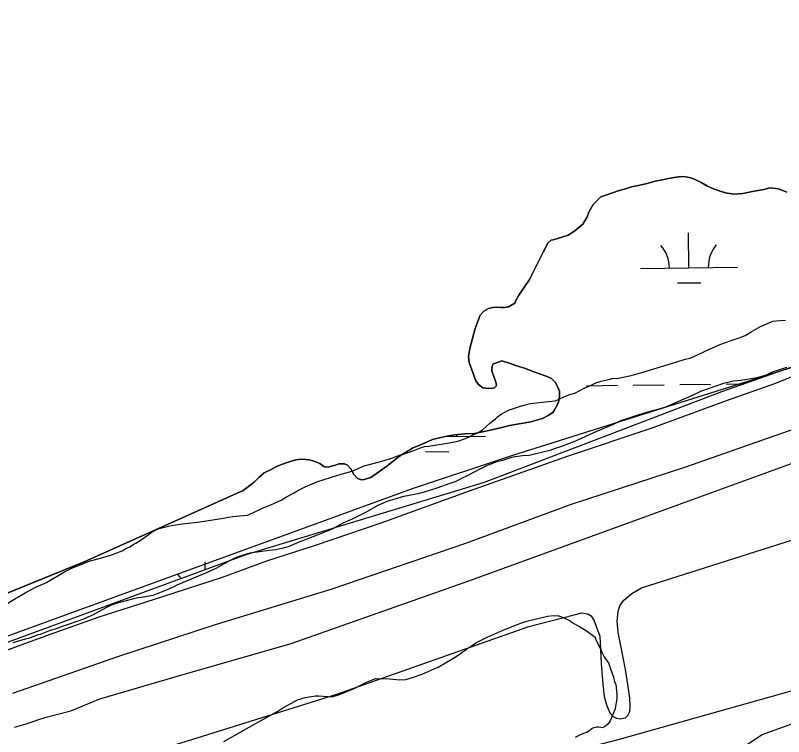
# Model space of a CAD drawing. Extents: x 3694830 to 3732949, y 415201 to 440970.
# Drawn here: x 3705329 to 3706120, y 431281 to 432024 of the extents above; entities that cross this region are included whole.
import ezdxf

# ---------------------------------------------------------------- set-up
doc = ezdxf.new("R2010")
doc.units = 0
for name, color, linetype in [('V-DTCH-CNTR', 7, 'Continuous'), ('V-LEVE-TOET', 7, 'Continuous'), ('V-SITE-VEGE', 7, 'Continuous'), ('V-TOPO-SHOR', 7, 'Continuous'), ('V-WETL-SWMP', 7, 'Continuous')]:
    doc.layers.add(name, color=color, linetype=linetype)

msp = doc.modelspace()

# ---------------------------------------------------------------- linework, layer by layer
at = {"layer": 'V-DTCH-CNTR'}
msp.add_lwpolyline([(3704812.96, 430960.06), (3704886.72, 430997.34), (3704915.43, 431010.15), (3704943.92, 431021.17), (3704997.7, 431036.85), (3705182.28, 431080.04), (3705383.62, 431133.09), (3705592.12, 431184.53), (3705764.38, 431230.35), (3705951.18, 431278.89), (3706164.88, 431338.85), (3706374.78, 431393.27), (3706552.25, 431445.23), (3706592.49, 431458.99)], dxfattribs=at)
at = {"layer": 'V-LEVE-TOET'}
for points in [[(3705705.57, 431501.42), (3705796.46, 431534.6), (3705897.72, 431570.22), (3705984.87, 431599.28), (3706062.48, 431627.95), (3706111.04, 431645.15), (3706145.08, 431658.68)], [(3706157.19, 431607.25), (3706018.99, 431558.94), (3705900.31, 431520.08), (3705792.4, 431480.34), (3705654.62, 431433.26), (3705534.7, 431396.48), (3705435.94, 431364.16), (3705325.96, 431325.67)], [(3705271.48, 431352.83), (3705360.29, 431385.19), (3705415.08, 431404.85), (3705480.64, 431425.71), (3705542.06, 431445.75), (3705587.71, 431462.55), (3705637.92, 431478.5), (3705705.57, 431501.42)]]:
    msp.add_lwpolyline(points, dxfattribs=at)
at = {"layer": 'V-SITE-VEGE'}
for points in [[(3705739.19, 431576.11), (3705742.58, 431577.45), (3705746.3, 431578.79), (3705750.36, 431580.12), (3705754.76, 431580.44), (3705775.73, 431584.07), (3705784.52, 431585.72), (3705792.64, 431588.39), (3705806.19, 431594.75), (3705809.92, 431597.44), (3705813.65, 431600.8), (3705817.72, 431604.17), (3705823.48, 431608.54), (3705825.52, 431610.55), (3705829.25, 431613.58), (3705836.7, 431617.6), (3705850.24, 431621.94), (3705859.38, 431624.27), (3705877.97, 431626.55), (3705884.73, 431627.2), (3705887.78, 431628.2), (3705893.2, 431630.88), (3705898.95, 431633.22), (3705905.04, 431635.22), (3705915.54, 431640.58), (3705919.94, 431642.25), (3705926.72, 431645.61), (3705932.13, 431647.27), (3705941.6, 431649.6), (3705943.98, 431650.6), (3705948.37, 431650.24), (3705963.25, 431653.22), (3705975.09, 431656.55), (3706004.87, 431665.55), (3706017.73, 431669.89), (3706024.5, 431671.55), (3706036.01, 431676.57), (3706040.75, 431678.91), (3706046.17, 431681.26), (3706054.63, 431685.28), (3706066.14, 431689.28), (3706074.6, 431691.95), (3706080.7, 431694.63), (3706086.79, 431698.32), (3706096.28, 431703.68), (3706109.15, 431709.38), (3706112.19, 431709.7), (3706122.33, 431710.33)], [(3706123.13, 431661.66), (3706107.91, 431656.32), (3706102.15, 431653.64), (3706093.01, 431650.98), (3706076.1, 431648.01), (3706068.67, 431647.36), (3706058.18, 431645.04), (3706034.49, 431636.7), (3706023.99, 431631.67), (3706017.56, 431628.99), (3705998.6, 431620.63), (3705993.18, 431618.96), (3705983.71, 431616.64), (3705976.6, 431614.64), (3705970.17, 431612.3), (3705956.63, 431607.97), (3705953.25, 431606.97), (3705950.88, 431605.96)], [(3705950.88, 431605.96), (3705944.11, 431602.61), (3705927.52, 431595.58), (3705904.15, 431584.87), (3705890.27, 431579.86), (3705883.84, 431577.86), (3705878.43, 431575.86), (3705875.05, 431574.86), (3705858.13, 431570.87), (3705851.37, 431570.56), (3705841.56, 431569.25), (3705838.86, 431568.59), (3705830.73, 431565.58), (3705824.65, 431564.26), (3705814.83, 431560.58), (3705808.73, 431557.57), (3705794.17, 431549.85), (3705788.41, 431547.18), (3705782.65, 431544.16), (3705776.22, 431542.16), (3705763.02, 431537.15), (3705749.83, 431533.15), (3705743.4, 431531.48), (3705727.16, 431528.17), (3705720.73, 431526.17), (3705711.6, 431523.51), (3705701.44, 431519.16), (3705690.26, 431512.45), (3705675.69, 431505.41), (3705670.95, 431503.41), (3705666.21, 431501.06), (3705655.04, 431495.03), (3705639.8, 431488.67), (3705620.17, 431481.32), (3705609.67, 431476.97), (3705603.24, 431474.97), (3705597.15, 431473.64), (3705590.39, 431472.99), (3705570.44, 431470.38), (3705566.72, 431469.38), (3705556.23, 431465.71), (3705550.13, 431462.69), (3705535.23, 431454.65), (3705524.05, 431449.29), (3705516.27, 431446.28), (3705494.94, 431437.24), (3705491.89, 431435.57), (3705485.79, 431432.89), (3705470.22, 431426.87), (3705460.75, 431424.89), (3705453.31, 431423.9), (3705433.69, 431418.92), (3705427.6, 431416.58), (3705421.84, 431413.9), (3705408.96, 431406.86), (3705406.6, 431405.85), (3705398.13, 431401.83), (3705377.82, 431395.16), (3705369.7, 431392.16), (3705364.62, 431390.49), (3705354.13, 431386.48), (3705351.08, 431385.81), (3705342.28, 431382.47), (3705338.9, 431381.81), (3705326.04, 431377.81)], [(3705317.42, 431416.71), (3705328.94, 431423.76), (3705331.99, 431425.43), (3705340.46, 431430.47), (3705350.62, 431435.49), (3705360.78, 431440.18), (3705378.74, 431450.58), (3705387.54, 431455.28), (3705405.82, 431462.29), (3705409.88, 431463.29), (3705421.39, 431466.62), (3705428.83, 431468.96), (3705438.65, 431472.63), (3705443.39, 431475.31), (3705446.1, 431476.32), (3705450.85, 431479.68), (3705452.88, 431480.68), (3705458.3, 431484.04), (3705468.47, 431491.09), (3705473.21, 431494.11), (3705476.94, 431495.79), (3705487.76, 431498.44), (3705491.82, 431499.1), (3705500.95, 431500.42), (3705516.5, 431502.38), (3705536.79, 431505.33), (3705543.22, 431506.32), (3705548.29, 431507.31), (3705552.69, 431507.97), (3705559.79, 431508.61), (3705567.91, 431509.59), (3705573.32, 431511.93), (3705584.16, 431516.96), (3705591.95, 431519.96), (3705602.44, 431524.99), (3705607.52, 431528.01), (3705615.99, 431532.37), (3705619.72, 431534.72), (3705627.17, 431538.74), (3705639.36, 431543.76), (3705661.02, 431550.76), (3705676.25, 431555.09), (3705688.09, 431560.11), (3705697.23, 431562.77), (3705706.36, 431565.1), (3705717.53, 431568.43), (3705723.62, 431570.77), (3705734.46, 431574.44), (3705739.19, 431576.11)], [(3706264.71, 429975.09), (3706045.6, 431213.58), (3706049.98, 431244.22), (3706071.85, 431266.11), (3706098.1, 431283.61), (3706159.34, 431305.5), (3706259.95, 431340.52), (3706356.19, 431371.16), (3706439.3, 431384.29), (3706483.04, 431393.04), (3706513.66, 431406.18), (3706539.91, 431414.93), (3706561.78, 431414.93), (3706579.28, 431388.67), (3706780.5, 430364.39), (3706840.03, 429875.8)], [(3705543.59, 431276.51), (3705569.68, 431291.27), (3705599.15, 431307.7), (3705603.21, 431310.39), (3705619.47, 431319.1), (3705627.26, 431321.78), (3705638.08, 431323.42), (3705641.12, 431323.4), (3705654.97, 431322.33), (3705662.76, 431324.66), (3705678.33, 431331.36), (3705690.52, 431337.39), (3705700, 431341.06), (3705714.2, 431341), (3705725, 431339.94), (3705731.09, 431340.25), (3705737.86, 431342.26), (3705748.01, 431345.59), (3705760.2, 431351.28), (3705764.26, 431352.96), (3705781.2, 431363.02), (3705786.96, 431366.71), (3705793.74, 431371.75), (3705796.12, 431373.1), (3705802.22, 431377.13), (3705806.62, 431379.81), (3705814.75, 431383.83), (3705820.84, 431386.51), (3705831.34, 431390.86), (3705838.79, 431394.21), (3705851.31, 431398.88), (3705855.71, 431400.22), (3705877.03, 431405.53), (3705883.45, 431406.18), (3705888.18, 431405.82), (3705892.57, 431404.45), (3705897.63, 431402.07), (3705900.66, 431400.36), (3705902.35, 431399)], [(3705902.35, 431399), (3705910.44, 431394.58), (3705916.84, 431390.49), (3705925.94, 431383.69), (3705926.94, 431380.99), (3705931.97, 431371.17), (3705932.63, 431369.13), (3705935.31, 431363.38), (3705937.33, 431360.33), (3705939.68, 431357.28), (3705942.02, 431351.18), (3705944.69, 431343.74), (3705946.02, 431337.98), (3705947.36, 431334.94), (3705948.01, 431328.52), (3705948.33, 431324.12), (3705948.31, 431321.42), (3705947.96, 431318.38), (3705946.92, 431312.64), (3705946.57, 431309.93), (3705941.45, 431297.79), (3705940.43, 431295.77), (3705939.07, 431294.08), (3705937.04, 431292.4), (3705933.98, 431290.39), (3705929.93, 431291.08), (3705927.91, 431291.09), (3705923.51, 431290.09), (3705921.48, 431288.75), (3705919.78, 431287.4), (3705917.41, 431285.72), (3705915.04, 431285.06), (3705910.64, 431283.05), (3705905.56, 431280.37)]]:
    msp.add_lwpolyline(points, dxfattribs=at)
at = {"layer": 'V-TOPO-SHOR'}
for p, q in [((3706007.53, 431857.19), (3706014.31, 431858.36)), ((3706014.31, 431858.36), (3706019.5, 431857.93)), ((3706019.5, 431857.93), (3706024.67, 431856.72)), ((3705972.21, 431849.36), (3705979.79, 431851.13)), ((3705979.79, 431851.13), (3705987.78, 431853.28)), ((3705987.78, 431853.28), (3705994.96, 431854.85)), ((3705994.96, 431854.85), (3706001.55, 431856.22)), ((3706001.55, 431856.22), (3706007.53, 431857.19)), ((3706024.67, 431856.72), (3706029.25, 431855.1)), ((3706029.25, 431855.1), (3706035.42, 431851.89)), ((3706035.42, 431851.89), (3706041.98, 431848.27)), ((3705936.08, 431838.75), (3705944.87, 431841.7)), ((3705944.87, 431841.7), (3705949.66, 431843.48)), ((3705949.66, 431843.48), (3705957.24, 431845.64)), ((3705957.24, 431845.64), (3705963.63, 431847.41)), ((3705963.63, 431847.41), (3705972.21, 431849.36)), ((3706041.98, 431848.27), (3706048.15, 431845.45)), ((3706048.15, 431845.45), (3706054.72, 431843.03)), ((3706054.72, 431843.03), (3706060.29, 431841.41)), ((3706078.23, 431840.74), (3706088.21, 431842.69)), ((3706088.21, 431842.69), (3706099.78, 431844.84)), ((3706099.78, 431844.84), (3706106.17, 431846.4)), ((3706106.17, 431846.4), (3706115.13, 431845.37)), ((3706115.13, 431845.37), (3706123.69, 431841.94)), ((3705927.68, 431833), (3705932.09, 431837.37)), ((3705932.09, 431837.37), (3705936.08, 431838.75)), ((3706060.29, 431841.41), (3706068.86, 431839.98)), ((3706068.86, 431839.98), (3706078.23, 431840.74)), ((3705920.06, 431822.27), (3705924.08, 431829.23)), ((3705924.08, 431829.23), (3705927.68, 431833)), ((3705917.64, 431815.9), (3705920.06, 431822.27)), ((3705913.43, 431809.14), (3705917.64, 431815.9)), ((3705898.43, 431797.84), (3705905.23, 431802.2)), ((3705905.23, 431802.2), (3705913.43, 431809.14)), ((3705882.66, 431793.12), (3705887.25, 431794.5)), ((3705887.25, 431794.5), (3705898.43, 431797.84)), ((3705872.44, 431780.41), (3705877.26, 431789.56)), ((3705877.26, 431789.56), (3705880.66, 431792.53)), ((3705880.66, 431792.53), (3705882.66, 431793.12)), ((3705858.56, 431752.16), (3705872.44, 431780.41)), ((3705847.53, 431736.06), (3705858.56, 431752.16)), ((3705843.91, 431729.69), (3705847.53, 431736.06)), ((3705816.17, 431722.43), (3705820.56, 431723.41)), ((3705820.56, 431723.41), (3705824.35, 431723.6)), ((3705824.35, 431723.6), (3705828.74, 431723.18)), ((3705828.74, 431723.18), (3705832.72, 431723.16)), ((3705832.72, 431723.16), (3705836.71, 431723.94)), ((3705836.71, 431723.94), (3705843.31, 431727.9)), ((3705843.31, 431727.9), (3705843.91, 431729.69)), ((3705802.33, 431701.76), (3705807.77, 431715.29)), ((3705807.77, 431715.29), (3705811.38, 431719.46)), ((3705811.38, 431719.46), (3705816.17, 431722.43)), ((3705797.06, 431681.25), (3705802.33, 431701.76)), ((3705795.63, 431672.68), (3705797.06, 431681.25)), ((3705796.2, 431666.7), (3705795.63, 431672.68)), ((3705829.9, 431668.35), (3705820.71, 431665)), ((3705837.47, 431666.12), (3705829.9, 431668.35)), ((3705799.95, 431656.51), (3705796.2, 431666.7)), ((3705819.7, 431661.02), (3705819.69, 431657.63)), ((3705820.71, 431665), (3705819.7, 431661.02)), ((3705844.23, 431663.7), (3705837.47, 431666.12)), ((3705848.61, 431662.29), (3705844.23, 431663.7)), ((3705853.39, 431660.87), (3705848.61, 431662.29)), ((3705862.95, 431657.05), (3705853.39, 431660.87)), ((3705803.1, 431647.93), (3705799.95, 431656.51)), ((3705819.69, 431657.63), (3705821.26, 431653.23)), ((3705821.26, 431653.23), (3705823.82, 431646.25)), ((3705870.71, 431654.42), (3705862.95, 431657.05)), ((3705877.28, 431652), (3705870.71, 431654.42)), ((3705881.06, 431650.19), (3705877.28, 431652)), ((3705805.87, 431643.93), (3705803.1, 431647.93)), ((3705810.25, 431640.72), (3705805.87, 431643.93)), ((3705823.82, 431646.25), (3705824.41, 431643.25)), ((3705885.03, 431646.39), (3705881.06, 431650.19)), ((3705887.4, 431641.99), (3705885.03, 431646.39)), ((3705815.82, 431639.9), (3705810.25, 431640.72)), ((3705820.41, 431640.08), (3705815.82, 431639.9)), ((3705822.21, 431640.47), (3705820.41, 431640.08)), ((3705823.81, 431642.06), (3705822.21, 431640.47)), ((3705824.41, 431643.25), (3705823.81, 431642.06)), ((3705889.18, 431637.2), (3705887.4, 431641.99)), ((3705889.35, 431631.61), (3705889.18, 431637.2)), ((3705888.73, 431627.03), (3705889.35, 431631.61)), ((3705884.31, 431618.08), (3705887.32, 431623.45)), ((3705887.32, 431623.45), (3705888.73, 431627.03)), ((3705871.91, 431608.96), (3705877.71, 431612.13)), ((3705877.71, 431612.13), (3705882.5, 431615.1)), ((3705882.5, 431615.1), (3705884.31, 431618.08)), ((3705837.99, 431601.73), (3705859.94, 431605.62)), ((3705859.94, 431605.62), (3705871.91, 431608.96)), ((3705811.85, 431595.46), (3705820.83, 431597.62)), ((3705820.83, 431597.62), (3705830.01, 431599.77)), ((3705830.01, 431599.77), (3705837.99, 431601.73)), ((3705758.58, 431587.31), (3705767.16, 431589.27)), ((3705767.16, 431589.27), (3705773.15, 431590.84)), ((3705773.15, 431590.84), (3705781.53, 431592)), ((3705781.53, 431592), (3705791.9, 431593.15)), ((3705791.9, 431593.15), (3705801.67, 431593.71)), ((3705801.67, 431593.71), (3705811.85, 431595.46)), ((3705738.41, 431578.83), (3705746.2, 431581.78)), ((3705746.2, 431581.78), (3705751.79, 431584.35)), ((3705751.79, 431584.35), (3705758.58, 431587.31)), ((3705724.42, 431570.31), (3705731.62, 431574.67)), ((3705731.62, 431574.67), (3705738.41, 431578.83)), ((3705610.76, 431564.41), (3705617.55, 431566.38)), ((3705617.55, 431566.38), (3705620.34, 431566.77)), ((3705620.34, 431566.77), (3705624.73, 431566.95)), ((3705624.73, 431566.95), (3705631.3, 431566.52)), ((3705631.3, 431566.52), (3705636.68, 431565.1)), ((3705636.68, 431565.1), (3705642.45, 431562.49)), ((3705711.42, 431559.8), (3705718.02, 431565.16)), ((3705718.02, 431565.16), (3705724.42, 431570.31)), ((3705592.19, 431556.52), (3705597.78, 431559.49)), ((3705597.78, 431559.49), (3705603.97, 431562.05)), ((3705603.97, 431562.05), (3705610.76, 431564.41)), ((3705642.45, 431562.49), (3705646.43, 431559.48)), ((3705646.43, 431559.48), (3705648.22, 431558.87)), ((3705648.22, 431558.87), (3705652.21, 431559.26)), ((3705652.21, 431559.26), (3705655.8, 431560.24)), ((3705655.8, 431560.24), (3705658.59, 431561.02)), ((3705658.59, 431561.02), (3705661.99, 431562.2)), ((3705661.99, 431562.2), (3705663.98, 431562.4)), ((3705663.98, 431562.4), (3705667.77, 431562.38)), ((3705667.77, 431562.38), (3705670.95, 431560.97)), ((3705670.95, 431560.97), (3705674.33, 431557.17)), ((3705674.33, 431557.17), (3705677.29, 431551.37)), ((3705694.82, 431548.31), (3705711.42, 431559.8)), ((3705579.79, 431548.6), (3705585, 431553.16)), ((3705585, 431553.16), (3705592.19, 431556.52)), ((3705677.29, 431551.37), (3705680.86, 431547.37)), ((3705563.59, 431534.91), (3705574.79, 431543.44)), ((3705574.79, 431543.44), (3705579.79, 431548.6)), ((3705680.86, 431547.37), (3705684.85, 431545.96)), ((3705684.85, 431545.96), (3705688.04, 431546.34)), ((3705688.04, 431546.34), (3705694.82, 431548.31)), ((3705399.6, 431461.44), (3705563.59, 431534.91)), ((3705283.38, 431414.29), (3705399.6, 431461.44))]:
    msp.add_line(p, q, dxfattribs=at)
for points in [[(3705984.42, 432472.76), (3706461.02, 431962.13), (3706512.08, 431894.04), (3706520.59, 431860), (3706503.57, 431808.93), (3706503.57, 431791.91), (3706435.48, 431757.87), (3705839.74, 431570.64), (3705737.62, 431536.6), (3705175.92, 431332.34), (3704580.17, 431136.6), (3704103.58, 430974.9)], [(3705327.99, 431290.97), (3705339.92, 431294.69), (3705359.2, 431300.96), (3705385.83, 431308), (3705415.66, 431320.38), (3705499.13, 431344.64), (3705612.81, 431377.11), (3705797.1, 431442.03), (3705977.42, 431507.57), (3706166.09, 431576.24)], [(3705323.72, 431219.93), (3705659.04, 431324.9), (3705857.84, 431394.73), (3705904.34, 431406.84), (3705912.29, 431408.79), (3705918.44, 431407.77), (3705921.81, 431405.77), (3705924.96, 431400.6), (3705930.85, 431384.69), (3705932.32, 431356.7), (3705934.01, 431335.45), (3705935.35, 431322.74), (3705937.89, 431314.19), (3705941.23, 431305.84), (3705944.79, 431302.25), (3705947.96, 431300.45), (3705951.93, 431299.64), (3705957.29, 431300.61), (3705959.88, 431302.98), (3705961.68, 431307.35), (3705962.1, 431312.5), (3705961.94, 431320.84), (3705960.21, 431332.96), (3705957.5, 431350.44), (3705954.97, 431362.95), (3705952.25, 431376.46), (3705949.72, 431388.78), (3705948.78, 431400.1), (3705949.81, 431410.22), (3705951.62, 431415.97), (3705955.62, 431421.91), (3705963.98, 431428.62), (3705973.94, 431434.73), (3706208.29, 431508.97)]]:
    msp.add_lwpolyline(points, dxfattribs=at)
at = {"layer": 'V-WETL-SWMP'}
for p, q in [((3706022.62, 431764.13), (3706022.19, 431800.12)), ((3705972.62, 431763.53), (3706072.62, 431764.72)), ((3706010.8, 431748.55), (3706034.8, 431748.84)), ((3705965.21, 431643.36), (3705997.21, 431643.74)), ((3706013.21, 431643.93), (3706045.21, 431644.31)), ((3706061.21, 431644.51), (3706079.15, 431644.72)), ((3705917.22, 431642.79), (3705949.21, 431643.17)), ((3705771.09, 431590.3), (3705813.24, 431590.8)), ((3705751.42, 431574.63), (3705775.42, 431574.92)), ((3705524.38, 431453.57), (3705524.29, 431461.49))]:
    msp.add_line(p, q, dxfattribs=at)
for points in [[(3705274.77, 431361.79), (3705566.5, 431469.05), (3705812.1, 431543.49), (3706056.61, 431636.79), (3706311.71, 431726.51), (3706443.98, 431771.95), (3706493.64, 431802.4), (3706501.94, 431811.8), (3706506.71, 431825.93), (3706513.58, 431844.83), (3706516.57, 431855.29), (3706515.08, 431873.21), (3706494.17, 431909.05), (3706423.98, 431991.19), (3706226.86, 432209.22), (3705935.65, 432542.24), (3705727.63, 432759.67), (3705434.11, 433065.17)], [(3706123.69, 431841.94), (3706115.13, 431845.37), (3706106.17, 431846.4), (3706099.78, 431844.84), (3706088.21, 431842.69), (3706078.23, 431840.74), (3706068.86, 431839.98), (3706060.29, 431841.41), (3706054.72, 431843.03), (3706048.15, 431845.45), (3706041.98, 431848.27), (3706035.42, 431851.89), (3706029.25, 431855.1), (3706024.67, 431856.72), (3706019.5, 431857.93), (3706014.31, 431858.36), (3706007.53, 431857.19), (3706001.55, 431856.22), (3705994.96, 431854.85), (3705987.78, 431853.28), (3705979.79, 431851.13), (3705972.21, 431849.36), (3705963.63, 431847.41), (3705957.24, 431845.64), (3705949.66, 431843.48), (3705944.87, 431841.7), (3705936.08, 431838.75), (3705932.09, 431837.37), (3705927.68, 431833), (3705924.08, 431829.23), (3705920.06, 431822.27), (3705917.64, 431815.9), (3705913.43, 431809.14), (3705905.23, 431802.2), (3705898.43, 431797.84), (3705887.25, 431794.5), (3705882.66, 431793.12), (3705880.66, 431792.53), (3705877.26, 431789.56), (3705872.44, 431780.41), (3705858.56, 431752.16), (3705847.53, 431736.06), (3705843.91, 431729.69), (3705843.31, 431727.9), (3705836.71, 431723.94), (3705832.72, 431723.16), (3705828.74, 431723.18), (3705824.35, 431723.6), (3705820.56, 431723.41), (3705816.17, 431722.43), (3705811.38, 431719.46), (3705807.77, 431715.29), (3705802.33, 431701.76), (3705797.06, 431681.25), (3705795.63, 431672.68), (3705796.2, 431666.7), (3705799.95, 431656.51), (3705803.1, 431647.93), (3705805.87, 431643.93), (3705810.25, 431640.72), (3705815.82, 431639.9), (3705820.41, 431640.08), (3705822.21, 431640.47), (3705823.81, 431642.06), (3705824.41, 431643.25), (3705823.82, 431646.25), (3705821.26, 431653.23), (3705819.69, 431657.63), (3705819.7, 431661.02), (3705820.71, 431665), (3705829.9, 431668.35), (3705837.47, 431666.12), (3705844.23, 431663.7), (3705848.61, 431662.29), (3705853.39, 431660.87), (3705862.95, 431657.05), (3705870.71, 431654.42), (3705877.28, 431652), (3705881.06, 431650.19), (3705885.03, 431646.39), (3705887.4, 431641.99), (3705889.18, 431637.2), (3705889.35, 431631.61), (3705888.73, 431627.03), (3705887.32, 431623.45), (3705884.31, 431618.08), (3705882.5, 431615.1), (3705877.71, 431612.13), (3705871.91, 431608.96), (3705859.94, 431605.62), (3705837.99, 431601.73), (3705830.01, 431599.77), (3705820.83, 431597.62), (3705811.85, 431595.46), (3705801.67, 431593.71), (3705791.9, 431593.15), (3705781.53, 431592), (3705773.15, 431590.84), (3705767.16, 431589.27), (3705758.58, 431587.31), (3705751.79, 431584.35), (3705746.2, 431581.78), (3705738.41, 431578.83), (3705731.62, 431574.67), (3705724.42, 431570.31), (3705718.02, 431565.16), (3705711.42, 431559.8), (3705694.82, 431548.31), (3705688.04, 431546.34), (3705684.85, 431545.96), (3705680.86, 431547.37), (3705677.29, 431551.37), (3705674.33, 431557.17), (3705670.95, 431560.97), (3705667.77, 431562.38), (3705663.98, 431562.4), (3705661.99, 431562.2), (3705658.59, 431561.02), (3705655.8, 431560.24), (3705652.21, 431559.26), (3705648.22, 431558.87), (3705646.43, 431559.48), (3705642.45, 431562.49), (3705636.68, 431565.1), (3705631.3, 431566.52), (3705624.73, 431566.95), (3705620.34, 431566.77), (3705617.55, 431566.38), (3705610.76, 431564.41), (3705603.97, 431562.05), (3705597.78, 431559.49), (3705592.19, 431556.52), (3705585, 431553.16), (3705579.79, 431548.6), (3705574.79, 431543.44), (3705563.59, 431534.91), (3705399.6, 431461.44), (3705283.38, 431414.29)]]:
    msp.add_lwpolyline(points, dxfattribs=at)
for centre, start, end in [((3705967.38, 431763.94), 359.91153, 41.45519), ((3706077.85, 431765.26), 139.91153, 181.45518), ((3705818.47, 431591.34), 178.61838, 181.45518), ((3705469.47, 431425.3), 32.60295, 41.45519)]:
    msp.add_arc(centre, 35.25, start, end, dxfattribs=at)

doc.saveas('drawing.dxf')
